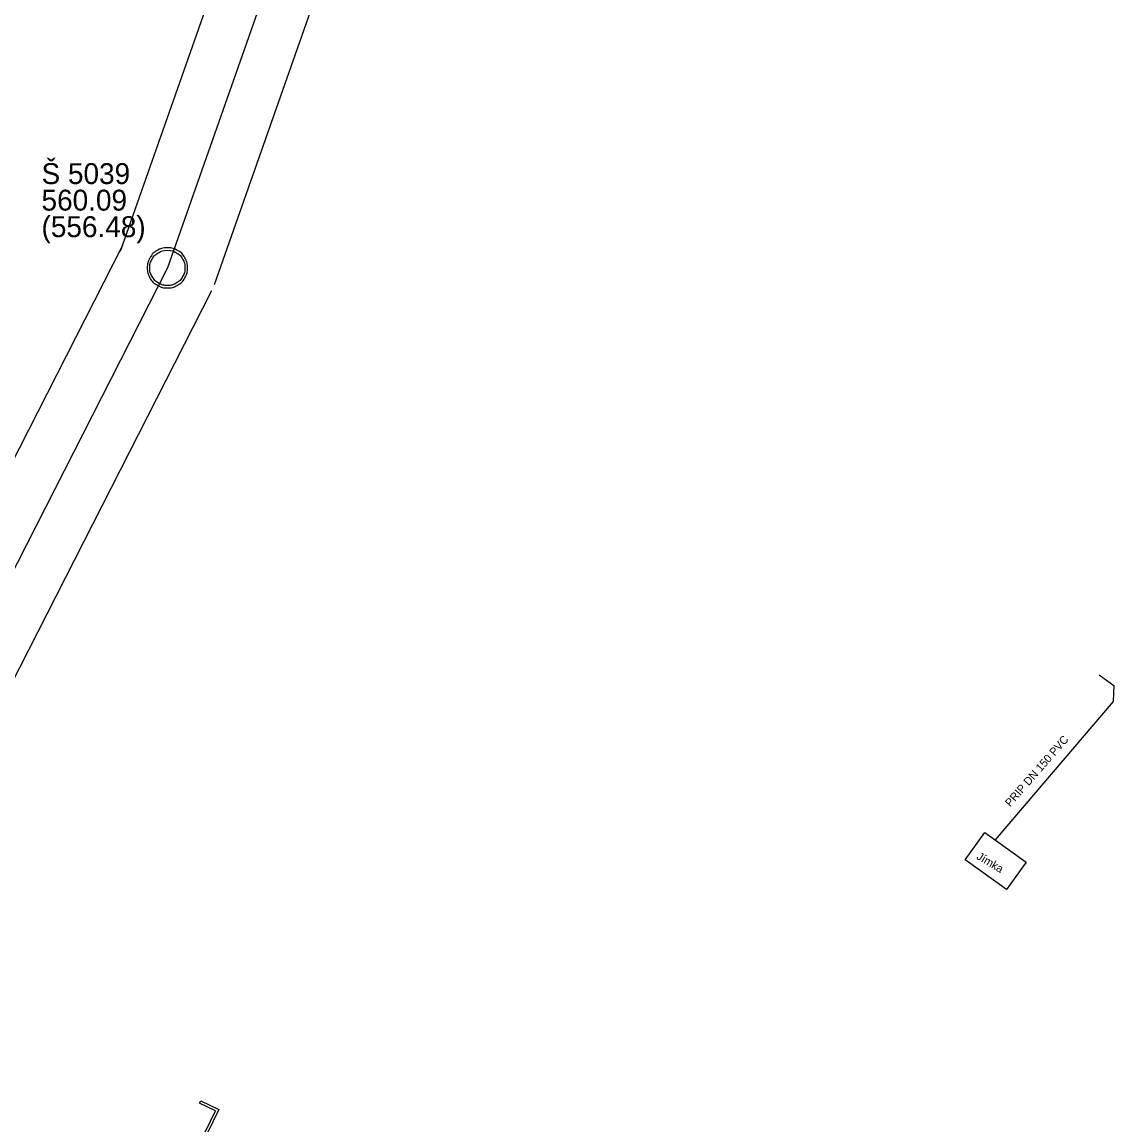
# Model space of a CAD drawing. Extents: x -643575 to -638952, y -1116425 to -1110194.
# Drawn here: x -642218.4 to -642150.5, y -1114871 to -1114802.4 of the extents above; entities that cross this region are included whole.
import ezdxf

# ---------------------------------------------------------------- set-up
doc = ezdxf.new("R2010")
doc.units = 0
for name, color, linetype in [('Default', 7, 'Continuous'), ('K Označení šachty', 7, 'Continuous'), ('K Podzemní objekt - půdorys', 7, 'Continuous'), ('K Popis nerozlišený', 7, 'Continuous'), ('K Popis přípojky', 7, 'Continuous'), ('K Přípojka', 7, 'Continuous'), ('K Stoka', 7, 'Continuous'), ('K Stoka - ochranné pásmo tisk', 7, 'Continuous'), ('K Výúsť', 7, 'Continuous')]:
    doc.layers.add(name, color=color, linetype=linetype)

msp = doc.modelspace()

# ---------------------------------------------------------------- linework, layer by layer
at = {"layer": 'Default'}
for points in [[(-642209.391, -1114816.47), (-642209.076, -1114816.47), (-642208.777, -1114816.631), (-642208.478, -1114816.792), (-642208.309, -1114817.093), (-642208.14, -1114817.394), (-642208.14, -1114817.721), (-642208.14, -1114818.046), (-642208.305, -1114818.343), (-642208.47, -1114818.64), (-642208.767, -1114818.805), (-642209.065, -1114818.97), (-642209.391, -1114818.97), (-642209.715, -1114818.97), (-642210.013, -1114818.805), (-642210.31, -1114818.64), (-642210.475, -1114818.343), (-642210.64, -1114818.046), (-642210.64, -1114817.721), (-642210.64, -1114817.394), (-642210.472, -1114817.093), (-642210.304, -1114816.792), (-642210.006, -1114816.631), (-642209.707, -1114816.47), (-642209.391, -1114816.47)], [(-642209.39, -1114816.626), (-642209.667, -1114816.626), (-642209.929, -1114816.767), (-642210.191, -1114816.908), (-642210.337, -1114817.171), (-642210.484, -1114817.433), (-642210.484, -1114817.72), (-642210.484, -1114818.004), (-642210.339, -1114818.264), (-642210.194, -1114818.524), (-642209.934, -1114818.669), (-642209.673, -1114818.814), (-642209.39, -1114818.814), (-642209.107, -1114818.814), (-642208.846, -1114818.669), (-642208.586, -1114818.524), (-642208.441, -1114818.264), (-642208.296, -1114818.004), (-642208.296, -1114817.72), (-642208.296, -1114817.433), (-642208.445, -1114817.171), (-642208.593, -1114816.908), (-642208.854, -1114816.767), (-642209.115, -1114816.626), (-642209.39, -1114816.626)]]:
    msp.add_open_spline(points, degree=3, dxfattribs=at)
at = {"layer": 'K Podzemní objekt - půdorys'}
msp.add_lwpolyline([(-642158.55, -1114852.83), (-642155.98, -1114854.69), (-642157.22, -1114856.39), (-642159.79, -1114854.54)], close=True, dxfattribs=at)
at = {"layer": 'K Přípojka'}
msp.add_lwpolyline([(-642151.44, -1114843.03), (-642150.53, -1114843.69), (-642150.57, -1114844.69), (-642157.91, -1114853.3)], dxfattribs=at)
at = {"layer": 'K Stoka'}
for points in [[(-642189.34, -1114760.69), (-642209.39, -1114817.72)], [(-642209.39, -1114817.72), (-642231.03, -1114860.19)]]:
    msp.add_lwpolyline(points, dxfattribs=at)
at = {"layer": 'K Stoka - ochranné pásmo tisk'}
for points in [[(-642212.315, -1114816.692), (-642192.265, -1114759.662)], [(-642206.465, -1114818.748), (-642186.415, -1114761.718)], [(-642233.792, -1114858.783), (-642212.152, -1114816.313)], [(-642228.268, -1114861.597), (-642206.628, -1114819.127)]]:
    msp.add_lwpolyline(points, dxfattribs=at)
at = {"layer": 'K Výúsť'}
msp.add_lwpolyline([(-642208.345, -1114871.639), (-642207.361, -1114872.117), (-642206.405, -1114870.149), (-642207.389, -1114869.671), (-642207.321, -1114869.53), (-642206.196, -1114870.076), (-642207.288, -1114872.325), (-642208.413, -1114871.779), (-642208.345, -1114871.639)], dxfattribs=at)
msp.add_lwpolyline([(-642208.345, -1114871.639), (-642207.361, -1114872.117), (-642206.405, -1114870.149), (-642207.389, -1114869.671), (-642207.321, -1114869.53), (-642206.196, -1114870.076), (-642207.288, -1114872.325), (-642208.413, -1114871.779), (-642208.345, -1114871.639)], dxfattribs=at)

# ---------------------------------------------------------------- texts
at = {"layer": 'K Označení šachty'}
for s, p in [('Š 5039', (-642217.217, -1114812.509)), ('560.09', (-642217.217, -1114814.159)), ('(556.48)', (-642217.217, -1114815.809))]:
    msp.add_text(s, height=1.3, dxfattribs=at).set_placement(p)
at = {"layer": 'K Popis nerozlišený'}
msp.add_text('Jímka', height=0.5, rotation=329.08189, dxfattribs=at).set_placement((-642159.117, -1114854.456))
at = {"layer": 'K Popis přípojky'}
msp.add_text('PRIP DN 150 PVC', height=0.5, rotation=48.9169, dxfattribs=at).set_placement((-642156.975, -1114851.282))

doc.saveas('drawing.dxf')
